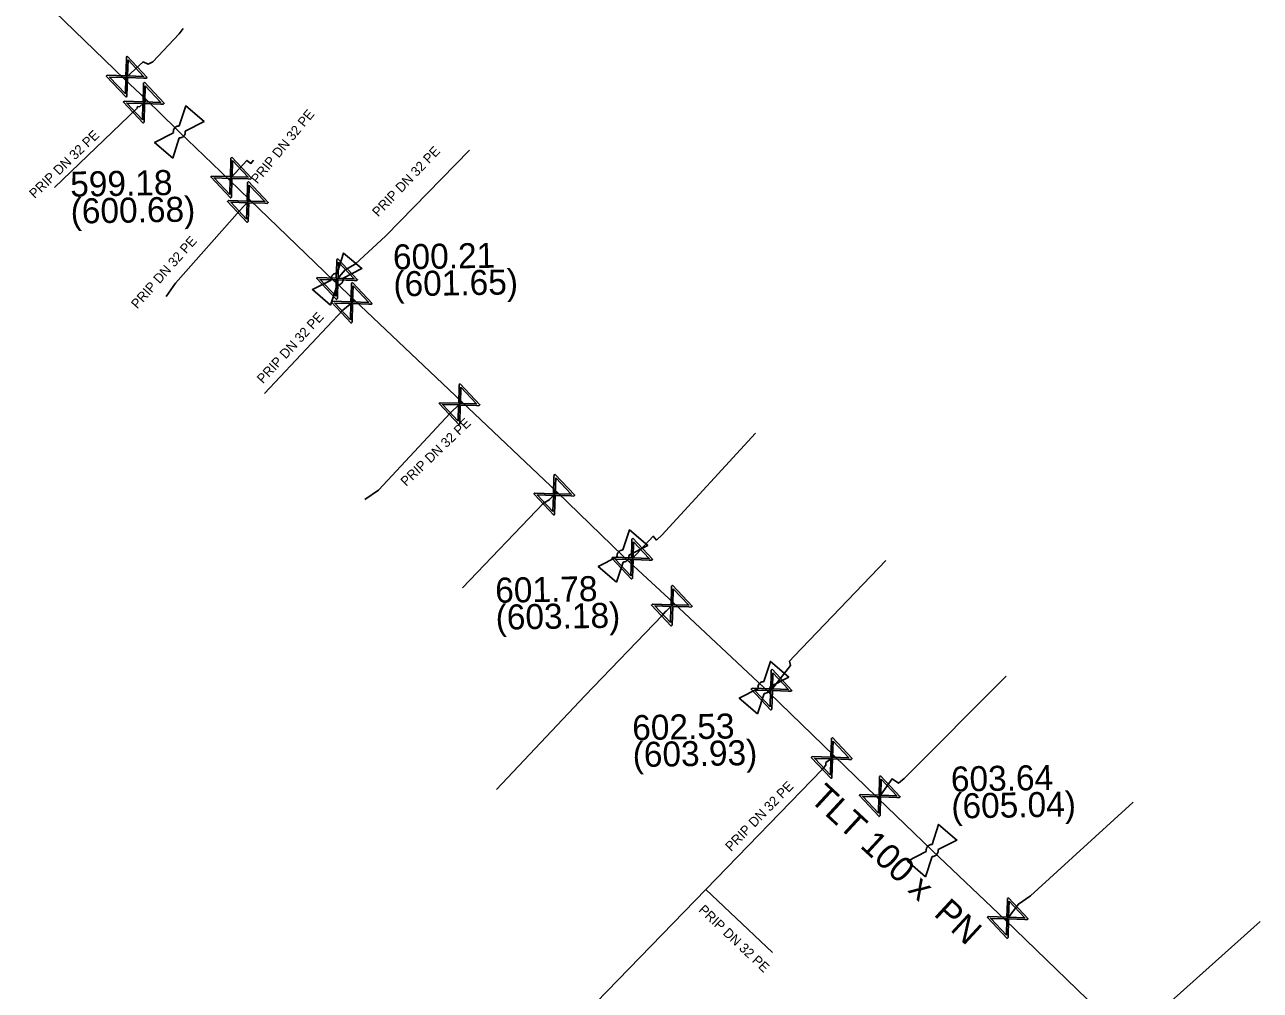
# Model space of a CAD drawing. Extents: x -643842 to -636370, y -1119190 to -1110210.
# Drawn here: x -640746.9 to -640682.7, y -1114772.3 to -1114722.1 of the extents above; entities that cross this region are included whole.
import ezdxf

# ---------------------------------------------------------------- set-up
doc = ezdxf.new("R2010")
doc.units = 0
for name, color, linetype in [('22', 7, 'Continuous'), ('Default', 7, 'Continuous'), ('Level 16', 7, 'Continuous'), ('Level 20', 7, 'Continuous'), ('Level 21', 7, 'Continuous'), ('Level 23', 7, 'Continuous'), ('Level 27', 7, 'Continuous'), ('Level 28', 7, 'Continuous')]:
    doc.layers.add(name, color=color, linetype=linetype)

msp = doc.modelspace()

# ---------------------------------------------------------------- linework, layer by layer
at = {"layer": 'Default'}
for points in [[(-640739.204, -1114727.699), (-640739.211, -1114727.647), (-640739.202, -1114727.595), (-640739.184, -1114727.51), (-640739.131, -1114727.448), (-640739.078, -1114727.386), (-640738.999, -1114727.357), (-640738.948, -1114727.338), (-640738.895, -1114727.338)], [(-640738.585, -1114727.603), (-640738.576, -1114727.655), (-640738.587, -1114727.709), (-640738.603, -1114727.791), (-640738.656, -1114727.854), (-640738.709, -1114727.916), (-640738.79, -1114727.946), (-640738.84, -1114727.964), (-640738.893, -1114727.964)], [(-640731.001, -1114735.348), (-640731.008, -1114735.297), (-640730.998, -1114735.244), (-640730.981, -1114735.159), (-640730.928, -1114735.097), (-640730.875, -1114735.035), (-640730.796, -1114735.006), (-640730.744, -1114734.987), (-640730.691, -1114734.988)], [(-640730.381, -1114735.252), (-640730.373, -1114735.304), (-640730.383, -1114735.358), (-640730.399, -1114735.441), (-640730.452, -1114735.503), (-640730.505, -1114735.565), (-640730.587, -1114735.595), (-640730.637, -1114735.614), (-640730.689, -1114735.613)], [(-640716.141, -1114749.738), (-640716.148, -1114749.687), (-640716.138, -1114749.634), (-640716.121, -1114749.549), (-640716.068, -1114749.487), (-640716.015, -1114749.425), (-640715.936, -1114749.396), (-640715.884, -1114749.377), (-640715.831, -1114749.378)], [(-640715.521, -1114749.642), (-640715.513, -1114749.694), (-640715.523, -1114749.748), (-640715.539, -1114749.831), (-640715.592, -1114749.893), (-640715.645, -1114749.955), (-640715.727, -1114749.985), (-640715.777, -1114750.004), (-640715.829, -1114750.003)], [(-640708.811, -1114756.578), (-640708.818, -1114756.527), (-640708.808, -1114756.474), (-640708.791, -1114756.389), (-640708.738, -1114756.327), (-640708.685, -1114756.265), (-640708.606, -1114756.236), (-640708.554, -1114756.217), (-640708.501, -1114756.218)], [(-640708.191, -1114756.482), (-640708.183, -1114756.534), (-640708.193, -1114756.588), (-640708.209, -1114756.671), (-640708.262, -1114756.733), (-640708.315, -1114756.795), (-640708.397, -1114756.825), (-640708.447, -1114756.844), (-640708.499, -1114756.843)], [(-640700.071, -1114765.048), (-640700.078, -1114764.997), (-640700.068, -1114764.944), (-640700.051, -1114764.859), (-640699.998, -1114764.797), (-640699.945, -1114764.735), (-640699.866, -1114764.706), (-640699.814, -1114764.687), (-640699.761, -1114764.688)], [(-640699.451, -1114764.952), (-640699.443, -1114765.004), (-640699.453, -1114765.058), (-640699.469, -1114765.141), (-640699.522, -1114765.203), (-640699.575, -1114765.265), (-640699.657, -1114765.295), (-640699.707, -1114765.314), (-640699.759, -1114765.313)]]:
    msp.add_open_spline(points, degree=3, dxfattribs=at)
at = {"layer": 'Level 16'}
for points in [[(-640741.597, -1114723.72), (-640740.57, -1114724.813), (-640740.618, -1114724.858), (-640740.746, -1114724.85), (-640741.586, -1114724.825), (-640741.615, -1114725.795), (-640741.663, -1114725.84), (-640742.69, -1114724.747), (-640742.642, -1114724.702), (-640741.671, -1114724.734), (-640741.646, -1114723.895), (-640741.645, -1114723.765), (-640741.597, -1114723.72)], [(-640741.558, -1114723.899), (-640741.583, -1114724.737), (-640740.747, -1114724.762), (-640741.558, -1114723.899)], [(-640741.699, -1114725.665), (-640741.674, -1114724.822), (-640742.514, -1114724.797), (-640741.699, -1114725.665)], [(-640740.707, -1114725.07), (-640739.68, -1114726.163), (-640739.728, -1114726.208), (-640739.856, -1114726.2), (-640740.696, -1114726.175), (-640740.725, -1114727.145), (-640740.773, -1114727.19), (-640741.8, -1114726.097), (-640741.752, -1114726.052), (-640740.781, -1114726.084), (-640740.756, -1114725.245), (-640740.755, -1114725.115), (-640740.707, -1114725.07)], [(-640740.668, -1114725.249), (-640740.693, -1114726.087), (-640739.857, -1114726.112), (-640740.668, -1114725.249)], [(-640740.809, -1114727.015), (-640740.784, -1114726.172), (-640741.624, -1114726.147), (-640740.809, -1114727.015)], [(-640736.167, -1114728.96), (-640735.14, -1114730.053), (-640735.188, -1114730.098), (-640735.316, -1114730.09), (-640736.156, -1114730.065), (-640736.185, -1114731.035), (-640736.233, -1114731.08), (-640737.26, -1114729.987), (-640737.212, -1114729.942), (-640736.241, -1114729.974), (-640736.216, -1114729.135), (-640736.215, -1114729.005), (-640736.167, -1114728.96)], [(-640736.128, -1114729.139), (-640736.153, -1114729.977), (-640735.317, -1114730.002), (-640736.128, -1114729.139)], [(-640736.269, -1114730.905), (-640736.244, -1114730.062), (-640737.084, -1114730.037), (-640736.269, -1114730.905)], [(-640735.297, -1114730.23), (-640734.27, -1114731.323), (-640734.318, -1114731.368), (-640734.446, -1114731.36), (-640735.286, -1114731.335), (-640735.315, -1114732.305), (-640735.363, -1114732.35), (-640736.39, -1114731.257), (-640736.342, -1114731.212), (-640735.371, -1114731.244), (-640735.346, -1114730.405), (-640735.345, -1114730.275), (-640735.297, -1114730.23)], [(-640735.258, -1114730.409), (-640735.283, -1114731.247), (-640734.447, -1114731.272), (-640735.258, -1114730.409)], [(-640735.399, -1114732.175), (-640735.374, -1114731.332), (-640736.214, -1114731.307), (-640735.399, -1114732.175)], [(-640730.657, -1114734.24), (-640729.63, -1114735.333), (-640729.678, -1114735.378), (-640729.806, -1114735.37), (-640730.646, -1114735.345), (-640730.675, -1114736.315), (-640730.723, -1114736.36), (-640731.75, -1114735.267), (-640731.702, -1114735.222), (-640730.731, -1114735.254), (-640730.706, -1114734.415), (-640730.705, -1114734.285), (-640730.657, -1114734.24)], [(-640730.618, -1114734.419), (-640730.643, -1114735.257), (-640729.807, -1114735.282), (-640730.618, -1114734.419)], [(-640730.759, -1114736.185), (-640730.734, -1114735.342), (-640731.574, -1114735.317), (-640730.759, -1114736.185)], [(-640729.897, -1114735.47), (-640728.87, -1114736.563), (-640728.918, -1114736.608), (-640729.046, -1114736.6), (-640729.886, -1114736.575), (-640729.915, -1114737.545), (-640729.963, -1114737.59), (-640730.99, -1114736.497), (-640730.942, -1114736.452), (-640729.971, -1114736.484), (-640729.946, -1114735.645), (-640729.945, -1114735.515), (-640729.897, -1114735.47)], [(-640729.858, -1114735.649), (-640729.883, -1114736.487), (-640729.047, -1114736.512), (-640729.858, -1114735.649)], [(-640729.999, -1114737.415), (-640729.974, -1114736.572), (-640730.814, -1114736.547), (-640729.999, -1114737.415)], [(-640724.297, -1114740.74), (-640723.27, -1114741.833), (-640723.318, -1114741.878), (-640723.446, -1114741.87), (-640724.286, -1114741.845), (-640724.315, -1114742.815), (-640724.363, -1114742.86), (-640725.39, -1114741.767), (-640725.342, -1114741.722), (-640724.371, -1114741.754), (-640724.346, -1114740.915), (-640724.345, -1114740.785), (-640724.297, -1114740.74)], [(-640724.258, -1114740.919), (-640724.283, -1114741.757), (-640723.447, -1114741.782), (-640724.258, -1114740.919)], [(-640724.399, -1114742.685), (-640724.374, -1114741.842), (-640725.214, -1114741.817), (-640724.399, -1114742.685)], [(-640719.367, -1114745.44), (-640718.34, -1114746.533), (-640718.388, -1114746.578), (-640718.516, -1114746.57), (-640719.356, -1114746.545), (-640719.385, -1114747.515), (-640719.433, -1114747.56), (-640720.46, -1114746.467), (-640720.412, -1114746.422), (-640719.441, -1114746.454), (-640719.416, -1114745.615), (-640719.415, -1114745.485), (-640719.367, -1114745.44)], [(-640719.328, -1114745.619), (-640719.353, -1114746.457), (-640718.517, -1114746.482), (-640719.328, -1114745.619)], [(-640719.469, -1114747.385), (-640719.444, -1114746.542), (-640720.284, -1114746.517), (-640719.469, -1114747.385)], [(-640715.317, -1114748.77), (-640714.29, -1114749.863), (-640714.338, -1114749.908), (-640714.466, -1114749.9), (-640715.306, -1114749.875), (-640715.335, -1114750.845), (-640715.383, -1114750.89), (-640716.41, -1114749.797), (-640716.362, -1114749.752), (-640715.391, -1114749.784), (-640715.366, -1114748.945), (-640715.365, -1114748.815), (-640715.317, -1114748.77)], [(-640715.278, -1114748.949), (-640715.303, -1114749.787), (-640714.467, -1114749.812), (-640715.278, -1114748.949)], [(-640715.419, -1114750.715), (-640715.394, -1114749.872), (-640716.234, -1114749.847), (-640715.419, -1114750.715)], [(-640713.257, -1114751.21), (-640712.23, -1114752.303), (-640712.278, -1114752.348), (-640712.406, -1114752.34), (-640713.246, -1114752.315), (-640713.275, -1114753.285), (-640713.323, -1114753.33), (-640714.35, -1114752.237), (-640714.302, -1114752.192), (-640713.331, -1114752.224), (-640713.306, -1114751.385), (-640713.305, -1114751.255), (-640713.257, -1114751.21)], [(-640713.218, -1114751.389), (-640713.243, -1114752.227), (-640712.407, -1114752.252), (-640713.218, -1114751.389)], [(-640713.359, -1114753.155), (-640713.334, -1114752.312), (-640714.174, -1114752.287), (-640713.359, -1114753.155)], [(-640708.077, -1114755.58), (-640707.05, -1114756.673), (-640707.098, -1114756.718), (-640707.226, -1114756.71), (-640708.066, -1114756.685), (-640708.095, -1114757.655), (-640708.143, -1114757.7), (-640709.17, -1114756.607), (-640709.122, -1114756.562), (-640708.151, -1114756.594), (-640708.126, -1114755.755), (-640708.125, -1114755.625), (-640708.077, -1114755.58)], [(-640708.038, -1114755.759), (-640708.063, -1114756.597), (-640707.227, -1114756.622), (-640708.038, -1114755.759)], [(-640708.179, -1114757.525), (-640708.154, -1114756.682), (-640708.994, -1114756.657), (-640708.179, -1114757.525)], [(-640704.947, -1114759.13), (-640703.92, -1114760.223), (-640703.968, -1114760.268), (-640704.096, -1114760.26), (-640704.936, -1114760.235), (-640704.965, -1114761.205), (-640705.013, -1114761.25), (-640706.04, -1114760.157), (-640705.992, -1114760.112), (-640705.021, -1114760.144), (-640704.996, -1114759.305), (-640704.995, -1114759.175), (-640704.947, -1114759.13)], [(-640704.908, -1114759.309), (-640704.933, -1114760.147), (-640704.097, -1114760.172), (-640704.908, -1114759.309)], [(-640705.049, -1114761.075), (-640705.024, -1114760.232), (-640705.864, -1114760.207), (-640705.049, -1114761.075)], [(-640702.447, -1114761.11), (-640701.42, -1114762.203), (-640701.468, -1114762.248), (-640701.596, -1114762.24), (-640702.436, -1114762.215), (-640702.465, -1114763.185), (-640702.513, -1114763.23), (-640703.54, -1114762.137), (-640703.492, -1114762.092), (-640702.521, -1114762.124), (-640702.496, -1114761.285), (-640702.495, -1114761.155), (-640702.447, -1114761.11)], [(-640702.408, -1114761.289), (-640702.433, -1114762.127), (-640701.597, -1114762.152), (-640702.408, -1114761.289)], [(-640702.549, -1114763.055), (-640702.524, -1114762.212), (-640703.364, -1114762.187), (-640702.549, -1114763.055)], [(-640695.797, -1114767.45), (-640694.77, -1114768.543), (-640694.818, -1114768.588), (-640694.946, -1114768.58), (-640695.786, -1114768.555), (-640695.815, -1114769.525), (-640695.863, -1114769.57), (-640696.89, -1114768.477), (-640696.842, -1114768.432), (-640695.871, -1114768.464), (-640695.846, -1114767.625), (-640695.845, -1114767.495), (-640695.797, -1114767.45)], [(-640695.758, -1114767.629), (-640695.783, -1114768.467), (-640694.947, -1114768.492), (-640695.758, -1114767.629)], [(-640695.899, -1114769.395), (-640695.874, -1114768.552), (-640696.714, -1114768.527), (-640695.899, -1114769.395)]]:
    msp.add_lwpolyline(points, dxfattribs=at)
at = {"layer": 'Level 21'}
msp.add_lwpolyline([(-640689.57, -1114774.79), (-640695.97, -1114768.6), (-640699.76, -1114765), (-640702.58, -1114762.28), (-640702.65, -1114762.21), (-640704.86, -1114760.07), (-640708.24, -1114756.78), (-640708.5, -1114756.53), (-640713.2, -1114752.13), (-640715.5, -1114750), (-640715.83, -1114749.69), (-640719.26, -1114746.38), (-640724.23, -1114741.66), (-640729.81, -1114736.38), (-640730.81, -1114735.43), (-640730.86, -1114735.38), (-640735.22, -1114731.18), (-640736.31, -1114730.14), (-640738.893, -1114727.651), (-640739.047, -1114727.509), (-640740.62, -1114725.97), (-640741.18, -1114725.435), (-640741.74, -1114724.9), (-640744.335, -1114722.395), (-640746.93, -1114719.89)], dxfattribs=at)
at = {"layer": 'Level 23'}
for points in [[(-640740.27, -1114724), (-640738.905, -1114722.552), (-640738.689, -1114722.267)], [(-640741.74, -1114724.9), (-640741.63, -1114724.78), (-640740.78, -1114724), (-640740.51, -1114724.13), (-640740.27, -1114724)], [(-640740.62, -1114725.97), (-640740.74, -1114726.13), (-640740.97, -1114726.34), (-640741.06, -1114726.33), (-640741.08, -1114726.42)], [(-640741.08, -1114726.42), (-640745.382, -1114730.532)], [(-640729.75, -1114734.53), (-640728.151, -1114733.041), (-640723.81, -1114728.594)], [(-640736.31, -1114730.14), (-640736.2, -1114730.02), (-640735.38, -1114729.13), (-640735.17, -1114729.29), (-640735.03, -1114729.12)], [(-640735.22, -1114731.18), (-640735.33, -1114731.29), (-640735.75, -1114731.73)], [(-640735.75, -1114731.73), (-640739.098, -1114735.513), (-640739.578, -1114736.2)], [(-640730.81, -1114735.43), (-640730.69, -1114735.3), (-640730.27, -1114734.82), (-640729.75, -1114734.53)], [(-640729.81, -1114736.38), (-640729.93, -1114736.53), (-640730.39, -1114736.91)], [(-640730.39, -1114736.91), (-640734.46, -1114741.238)], [(-640724.23, -1114741.66), (-640724.33, -1114741.8), (-640724.81, -1114742.26)], [(-640724.81, -1114742.26), (-640728.543, -1114746.267), (-640729.251, -1114746.745)], [(-640713.81, -1114748.6), (-640708.936, -1114743.303)], [(-640719.96, -1114746.95), (-640724.171, -1114751.347)], [(-640719.26, -1114746.38), (-640719.4, -1114746.5), (-640719.65, -1114746.75), (-640719.72, -1114746.8), (-640719.96, -1114746.95)], [(-640715.5, -1114750), (-640715.35, -1114749.83), (-640714.26, -1114748.66), (-640714.08, -1114748.86), (-640713.81, -1114748.6)], [(-640706.93, -1114754.89), (-640702.162, -1114749.931)], [(-640713.2, -1114752.13), (-640713.29, -1114752.27), (-640713.58, -1114752.56), (-640713.64, -1114752.6), (-640713.77, -1114752.76)], [(-640713.77, -1114752.76), (-640717.812, -1114756.953), (-640722.409, -1114761.83)], [(-640708.24, -1114756.78), (-640708.11, -1114756.64), (-640707.13, -1114755.38), (-640707.17, -1114755.16), (-640706.93, -1114754.89)], [(-640701.22, -1114761.25), (-640695.907, -1114755.942)], [(-640704.86, -1114760.07), (-640704.98, -1114760.19), (-640705.28, -1114760.43), (-640705.28, -1114760.57), (-640705.47, -1114760.78)], [(-640705.47, -1114760.78), (-640711.529, -1114767.016), (-640723.522, -1114779.368), (-640734.324, -1114790.581)], [(-640702.58, -1114762.28), (-640702.48, -1114762.17), (-640701.84, -1114761.28), (-640701.5, -1114761.49), (-640701.22, -1114761.25)], [(-640694.65, -1114767.35), (-640689.303, -1114762.488)], [(-640711.529, -1114767.016), (-640708.06, -1114770.292)], [(-640695.97, -1114768.6), (-640695.83, -1114768.51), (-640695.27, -1114767.78), (-640694.65, -1114767.35)], [(-640688.001, -1114773.433), (-640682.701, -1114768.68)]]:
    msp.add_lwpolyline(points, dxfattribs=at)
at = {"layer": 'Level 28'}
for points in [[(-640738.895, -1114727.338), (-640738.558, -1114726.294), (-640737.607, -1114727.105), (-640738.585, -1114727.603)], [(-640739.229, -1114729.007), (-640740.18, -1114728.196), (-640739.204, -1114727.699)], [(-640738.893, -1114727.964), (-640739.229, -1114729.007)], [(-640730.691, -1114734.988), (-640730.354, -1114733.943), (-640729.403, -1114734.755), (-640730.381, -1114735.252)], [(-640731.026, -1114736.657), (-640731.977, -1114735.845), (-640731.001, -1114735.348)], [(-640730.689, -1114735.613), (-640731.026, -1114736.657)], [(-640715.831, -1114749.378), (-640715.494, -1114748.333), (-640714.543, -1114749.145), (-640715.521, -1114749.642)], [(-640716.166, -1114751.047), (-640717.117, -1114750.235), (-640716.141, -1114749.738)], [(-640715.829, -1114750.003), (-640716.166, -1114751.047)], [(-640708.501, -1114756.218), (-640708.164, -1114755.173), (-640707.213, -1114755.985), (-640708.191, -1114756.482)], [(-640708.836, -1114757.887), (-640709.787, -1114757.075), (-640708.811, -1114756.578)], [(-640708.499, -1114756.843), (-640708.836, -1114757.887)], [(-640699.761, -1114764.688), (-640699.424, -1114763.643), (-640698.473, -1114764.455), (-640699.451, -1114764.952)], [(-640700.096, -1114766.357), (-640701.047, -1114765.545), (-640700.071, -1114765.048)], [(-640699.759, -1114765.313), (-640700.096, -1114766.357)]]:
    msp.add_lwpolyline(points, dxfattribs=at)

# ---------------------------------------------------------------- texts
at = {"layer": '22'}
for rotation, p in [(50.52754, (-640734.835, -1114730.382)), (43.90867, (-640746.407, -1114731.14)), (46.27344, (-640728.557, -1114732.097)), (48.46992, (-640741.077, -1114736.879)), (47.32483, (-640734.545, -1114740.765)), (43.78112, (-640727.102, -1114746.099)), (45.78043, (-640710.213, -1114765.076)), (316.64693, (-640711.941, -1114768.132))]:
    msp.add_text('PRIP DN 32 PE', height=0.5, rotation=rotation, dxfattribs=at).set_placement(p)
at = {"layer": 'Level 20'}
msp.add_text('TLT 100 x  PN ', height=1.3, rotation=317.26805, dxfattribs=at).set_placement((-640706.18, -1114762.376))
at = {"layer": 'Level 27'}
for s, p in [('599.18', (-640744.554, -1114731.016)), ('(600.68)', (-640744.529, -1114732.416)), ('600.21', (-640727.778, -1114734.8)), ('(601.65)', (-640727.753, -1114736.2)), ('601.78', (-640722.461, -1114752.123)), ('(603.18)', (-640722.437, -1114753.523)), ('602.53', (-640715.339, -1114759.264)), ('(603.93)', (-640715.314, -1114760.663)), ('603.64', (-640698.774, -1114761.937)), ('(605.04)', (-640698.75, -1114763.337))]:
    msp.add_text(s, height=1.3, rotation=1, dxfattribs=at).set_placement(p)

doc.saveas('drawing.dxf')
